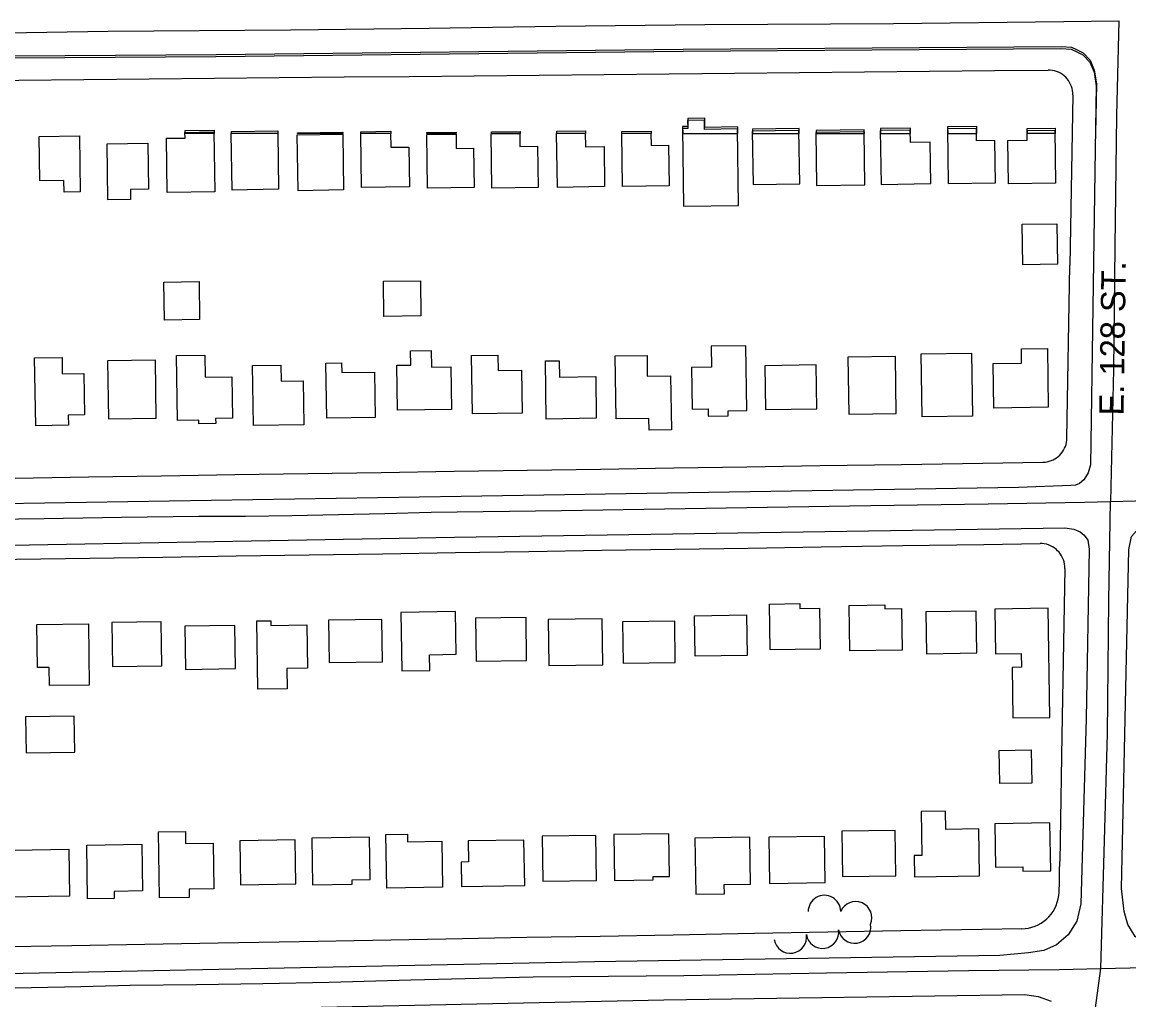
# Model space of a CAD drawing. Extents: x -25029 to 2274964, y -81170 to 687028.
# Drawn here: x 7890 to 8571, y -67978 to -67376 of the extents above; entities that cross this region are included whole.
import ezdxf

# ---------------------------------------------------------------- set-up
doc = ezdxf.new("R2010")
doc.units = 0
for name, color, linetype in [('81911BEA - RW_X_Fee_RW', 7, 'Continuous'), ('BLDG', 7, 'Continuous'), ('GE_X_CL_2000', 7, 'Continuous'), ('ROAD', 7, 'Continuous'), ('ROAD-NAME', 7, 'Continuous'), ('TREES', 7, 'Continuous')]:
    doc.layers.add(name, color=color, linetype=linetype)

msp = doc.modelspace()

# ---------------------------------------------------------------- linework, layer by layer
at = {"layer": '81911BEA - RW_X_Fee_RW'}
for p, q in [((8536.54, -67421.08), (8534.76, -67526.09)), ((8532.96, -67632.25), (8534.76, -67526.09)), ((8531.61, -67712.29), (8529.87, -67815.17)), ((8529.87, -67815.17), (8528.56, -67892.54))]:
    msp.add_line(p, q, dxfattribs=at)
for points in [[(7752.54, -67413.39), (7768.42, -67413.23), (7808.42, -67412.84), (7848.42, -67412.45), (7888.42, -67412.05), (7928.42, -67411.66), (7968.42, -67411.27), (8008.42, -67410.88), (8048.42, -67410.48), (8088.42, -67410.09), (8128.42, -67409.7), (8168.42, -67409.3), (8208.41, -67408.91), (8248.41, -67408.52), (8288.41, -67408.12), (8328.41, -67407.73), (8368.41, -67407.34), (8408.41, -67406.94), (8448.41, -67406.55), (8488.41, -67406.16), (8521.39, -67405.83)], [(8536.54, -67421.08), (8536.5, -67419.75), (8536.35, -67418.43), (8536.07, -67417.13), (8535.69, -67415.86), (8535.19, -67414.62), (8534.59, -67413.43), (8533.88, -67412.31), (8533.08, -67411.25), (8532.18, -67410.26), (8531.2, -67409.36), (8530.15, -67408.55), (8529.03, -67407.83), (8527.85, -67407.22), (8526.61, -67406.72), (8525.34, -67406.32), (8524.04, -67406.04), (8522.72, -67405.88), (8521.39, -67405.83)], [(8518.19, -67647), (8519.47, -67646.93), (8520.74, -67646.74), (8521.99, -67646.45), (8523.21, -67646.05), (8524.39, -67645.55), (8525.52, -67644.96), (8526.6, -67644.26), (8527.62, -67643.48), (8528.56, -67642.62), (8529.43, -67641.67), (8530.21, -67640.66), (8530.91, -67639.58), (8531.51, -67638.45), (8532.01, -67637.27), (8532.41, -67636.05), (8532.7, -67634.8), (8532.88, -67633.53), (8532.96, -67632.25)], [(7681.63, -67659.88), (7701.19, -67659.48), (7751.19, -67658.81), (7796.18, -67658.12), (7841.18, -67657.42), (7886.18, -67656.73), (7931.17, -67656.04), (7976.17, -67655.34), (8021.16, -67654.65), (8066.16, -67653.96), (8111.16, -67653.27), (8156.15, -67652.57), (8201.15, -67651.88), (8246.14, -67651.19), (8291.14, -67650.49), (8336.13, -67649.8), (8381.13, -67649.11), (8431.13, -67648.34), (8481.12, -67647.57), (8518.19, -67647)], [(7684.93, -67709.83), (7706.94, -67709.39), (7751.94, -67708.8), (7796.94, -67708.11), (7841.93, -67707.42), (7886.93, -67706.72), (7931.92, -67706.03), (7976.92, -67705.34), (8021.92, -67704.65), (8066.91, -67703.95), (8111.91, -67703.26), (8156.9, -67702.57), (8201.9, -67701.88), (8246.89, -67701.18), (8291.89, -67700.49), (8336.89, -67699.8), (8381.88, -67699.1), (8431.88, -67698.33), (8481.87, -67697.56), (8516.38, -67697.03)], [(8531.61, -67712.29), (8531.57, -67710.95), (8531.42, -67709.62), (8531.14, -67708.32), (8530.76, -67707.04), (8530.26, -67705.8), (8529.65, -67704.61), (8528.94, -67703.48), (8528.13, -67702.42), (8527.23, -67701.43), (8526.24, -67700.53), (8525.18, -67699.72), (8524.05, -67699.01), (8522.86, -67698.4), (8521.63, -67697.89), (8520.35, -67697.5), (8519.04, -67697.23), (8517.71, -67697.07), (8516.38, -67697.03)], [(8528.07, -67911.46), (8528.27, -67905.15), (8528.43, -67898.85), (8528.56, -67892.54)], [(8505.19, -67933.96), (8507.27, -67933.83), (8509.33, -67933.52), (8511.35, -67933.02), (8513.32, -67932.34), (8515.22, -67931.5), (8517.04, -67930.48), (8518.76, -67929.31), (8520.36, -67927.99), (8521.85, -67926.53), (8523.2, -67924.94), (8524.4, -67923.24), (8525.44, -67921.44), (8526.32, -67919.56), (8527.03, -67917.6), (8527.56, -67915.59), (8527.91, -67913.53), (8528.07, -67911.46)], [(8505.19, -67933.96), (8480.82, -67934.4), (8430.82, -67935.29), (8385.83, -67936.1), (8340.83, -67936.9), (8290.84, -67937.8), (8245.85, -67938.6), (8200.85, -67939.41), (8150.86, -67940.3), (8105.87, -67941.11), (8060.87, -67941.91), (8010.88, -67942.81), (7965.88, -67943.61), (7920.89, -67944.42), (7870.9, -67945.31), (7825.9, -67946.12), (7780.91, -67946.92), (7730.92, -67947.77)]]:
    msp.add_lwpolyline(points, dxfattribs=at)
at = {"layer": 'BLDG'}
for p, q in [((8310.16, -67435.44), (8299.78, -67435.6)), ((8299.78, -67435.6), (8299.86, -67440.46)), ((8310.25, -67441.08), (8310.16, -67435.44)), ((7990.65, -67443), (8008.42, -67442.73)), ((7990.68, -67444.94), (7990.65, -67443)), ((8008.45, -67444.94), (7990.68, -67444.94)), ((8008.42, -67442.73), (8008.45, -67444.94)), ((8019.12, -67443.67), (8047.68, -67443.24)), ((8019.14, -67444.94), (8019.12, -67443.67)), ((8047.7, -67444.94), (8019.14, -67444.94)), ((8047.68, -67443.24), (8047.7, -67444.94)), ((8059.72, -67444.42), (8087.69, -67443.99)), ((8059.73, -67444.94), (8059.72, -67444.42)), ((8087.7, -67444.93), (8059.73, -67444.94)), ((8087.69, -67443.99), (8087.7, -67444.93)), ((8098.75, -67443.74), (8117.07, -67443.45)), ((8098.77, -67444.93), (8098.75, -67443.74)), ((8117.09, -67444.93), (8098.77, -67444.93)), ((8117.07, -67443.45), (8117.09, -67444.93)), ((8139.33, -67444.34), (8157.35, -67444.07)), ((8139.34, -67444.93), (8139.33, -67444.34)), ((8157.36, -67444.92), (8139.34, -67444.93)), ((8157.35, -67444.07), (8157.36, -67444.92)), ((8178.95, -67443.89), (8196.57, -67443.62)), ((8178.96, -67444.92), (8178.95, -67443.89)), ((8196.59, -67444.92), (8178.96, -67444.92)), ((8196.57, -67443.62), (8196.59, -67444.92)), ((8219.18, -67443.48), (8236.83, -67443.21)), ((8219.2, -67444.92), (8219.18, -67443.48)), ((8236.85, -67444.91), (8219.2, -67444.92)), ((8236.83, -67443.21), (8236.85, -67444.91)), ((8259.25, -67443.7), (8277.2, -67443.42)), ((8259.27, -67444.91), (8259.25, -67443.7)), ((8277.22, -67444.91), (8259.27, -67444.91)), ((8277.2, -67443.42), (8277.22, -67444.91)), ((8299.86, -67440.46), (8296.59, -67440.51)), ((8296.59, -67440.51), (8296.66, -67444.91)), ((8296.66, -67444.91), (8330.51, -67444.9)), ((8330.45, -67440.78), (8310.25, -67441.08)), ((8330.51, -67444.9), (8330.45, -67440.78)), ((8368.24, -67441.84), (8339.52, -67442.28)), ((8339.52, -67442.28), (8339.56, -67444.9)), ((8339.56, -67444.9), (8368.29, -67444.9)), ((8368.29, -67444.9), (8368.24, -67441.84)), ((8408.31, -67442.56), (8378.63, -67443.01)), ((8378.63, -67443.01), (8378.66, -67444.9)), ((8378.66, -67444.9), (8408.34, -67444.89)), ((8408.34, -67444.89), (8408.31, -67442.56)), ((8436.76, -67441.55), (8418.23, -67441.84)), ((8418.23, -67441.84), (8418.28, -67444.89)), ((8418.28, -67444.89), (8436.81, -67444.89)), ((8436.81, -67444.89), (8436.76, -67441.55)), ((8477.43, -67440.52), (8459.58, -67440.79)), ((8459.58, -67440.79), (8459.64, -67444.89)), ((8459.64, -67444.89), (8477.49, -67444.88)), ((8477.49, -67444.88), (8477.43, -67440.52)), ((8508.57, -67441.77), (8525.64, -67441.5)), ((8508.62, -67444.88), (8508.57, -67441.77)), ((8525.69, -67444.88), (8508.62, -67444.88)), ((8525.64, -67441.5), (8525.69, -67444.88))]:
    msp.add_line(p, q, dxfattribs=at)
for points in [[(8331.03, -67489.1), (8330.32, -67442.01), (8310.12, -67442.31), (8310.03, -67436.67), (8299.65, -67436.83), (8299.73, -67441.69), (8296.46, -67441.74), (8297.19, -67489.61)], [(7990.57, -67447.64), (7990.52, -67444.19), (8008.29, -67443.92), (8008.84, -67480.73), (7979.58, -67481.18), (7979.08, -67447.81)], [(8018.99, -67444.87), (8047.55, -67444.44), (8048.07, -67479.18), (8019.51, -67479.61)], [(8087.56, -67445.19), (8088.08, -67479.59), (8060.11, -67480.02), (8059.59, -67445.62)], [(8116.94, -67444.66), (8117.07, -67453.35), (8128.14, -67453.18), (8128.51, -67477.63), (8099.12, -67478.07), (8098.62, -67444.94)], [(8157.22, -67445.28), (8157.35, -67454.02), (8168, -67453.86), (8168.37, -67478.14), (8139.7, -67478.57), (8139.2, -67445.55)], [(8196.44, -67444.84), (8196.56, -67452.81), (8207.28, -67452.65), (8207.66, -67478.06), (8179.33, -67478.49), (8178.82, -67445.1)], [(8236.7, -67444.43), (8236.83, -67453.01), (8248.26, -67452.84), (8248.63, -67477.53), (8219.55, -67477.97), (8219.05, -67444.7)], [(8277.07, -67444.65), (8277.19, -67452.25), (8287.94, -67452.09), (8288.32, -67477.07), (8259.61, -67477.5), (8259.12, -67444.92)], [(8339.88, -67476.2), (8368.61, -67475.77), (8368.11, -67443.08), (8339.39, -67443.51)], [(8408.67, -67476.33), (8408.18, -67443.8), (8378.5, -67444.25), (8379, -67476.77)], [(8449.29, -67475.69), (8448.91, -67450.21), (8436.75, -67450.39), (8436.63, -67442.8), (8418.1, -67443.08), (8418.6, -67476.16)], [(8489.02, -67475.16), (8488.63, -67449.18), (8477.41, -67449.35), (8477.3, -67441.77), (8459.45, -67442.04), (8459.96, -67475.6)], [(8496.55, -67449.22), (8508.53, -67449.04), (8508.44, -67443.02), (8525.51, -67442.76), (8526, -67475.32), (8496.95, -67475.75)], [(7925.57, -67446.27), (7926.09, -67480.8), (7916.19, -67480.95), (7916.08, -67473.8), (7901.22, -67474.02), (7900.81, -67446.64)], [(7967.7, -67450.86), (7968.13, -67479.13), (7956.98, -67479.3), (7957.07, -67485.5), (7943.16, -67485.71), (7942.64, -67451.24)], [(8526.79, -67500.38), (8527.16, -67525.22), (8505.8, -67525.54), (8505.42, -67500.7)], [(7999.19, -67535.92), (7999.54, -67559.33), (7977.84, -67559.66), (7977.49, -67536.25)], [(8135.33, -67535.39), (8135.66, -67556.97), (8112.92, -67557.32), (8112.59, -67535.73)], [(8314.15, -67575.68), (8314.34, -67588.59), (8302.03, -67588.78), (8302.42, -67614.41), (8312.2, -67614.26), (8312.27, -67618.75), (8324.57, -67618.57), (8324.52, -67615.42), (8336.05, -67615.25), (8335.45, -67575.36)], [(8002.68, -67581.2), (8002.89, -67594.69), (8019.42, -67594.44), (8019.8, -67619.93), (8009.39, -67620.08), (8009.44, -67623.16), (7999.08, -67623.32), (7999.05, -67621.13), (7985.84, -67621.33), (7985.24, -67581.46)], [(8120.82, -67587.39), (8129.35, -67587.26), (8129.22, -67578.56), (8142, -67578.36), (8142.15, -67588.46), (8154.06, -67588.28), (8154.46, -67614.52), (8121.24, -67615.02)], [(8182.95, -67581.19), (8183.1, -67590.68), (8197.43, -67590.47), (8197.83, -67616.83), (8167.31, -67617.29), (8166.77, -67581.43)], [(8274.68, -67581.31), (8274.87, -67594.08), (8289.15, -67593.86), (8289.65, -67627.05), (8275.93, -67627.26), (8275.82, -67620.1), (8255.75, -67620.4), (8255.17, -67581.61)], [(8398.26, -67582.44), (8398.79, -67617.51), (8427.96, -67617.07), (8427.43, -67581.99)], [(8474.19, -67579.9), (8474.78, -67618.61), (8443.9, -67619.08), (8443.32, -67580.36)], [(8487.66, -67586.27), (8505.05, -67586.01), (8504.92, -67577.28), (8520.89, -67577.04), (8521.44, -67613.23), (8488.07, -67613.73)], [(7914.94, -67582.66), (7915.09, -67592.59), (7928.32, -67592.39), (7928.71, -67617.86), (7918.69, -67618.01), (7918.79, -67624.23), (7898.71, -67624.54), (7898.08, -67582.91)], [(7942.91, -67584.68), (7943.45, -67620.39), (7972.89, -67619.94), (7972.35, -67584.23)], [(8049.5, -67587.35), (8049.65, -67597.24), (8063.21, -67597.04), (8063.62, -67623.95), (8032.64, -67624.41), (8032.08, -67587.61)], [(8077.21, -67586.05), (8086.85, -67585.91), (8086.94, -67591.9), (8107.14, -67591.59), (8107.57, -67619.49), (8077.72, -67619.94)], [(8220.73, -67584.6), (8220.88, -67594.68), (8243.13, -67594.35), (8243.51, -67620), (8212.69, -67620.46), (8212.15, -67584.73)], [(8347.51, -67614.61), (8379.09, -67614.13), (8378.68, -67587.22), (8347.1, -67587.7)], [(8368.6, -67733.93), (8368.65, -67736.97), (8380.77, -67736.79), (8381.15, -67761.89), (8350.34, -67762.35), (8349.92, -67734.21)], [(8421, -67734.73), (8421.04, -67737.2), (8431.21, -67737.04), (8431.6, -67762.52), (8399.44, -67763.01), (8399.01, -67735.07)], [(8446.53, -67764.8), (8477.48, -67764.34), (8477.09, -67738.62), (8446.15, -67739.08)], [(8489.1, -67764.94), (8504.79, -67764.7), (8504.92, -67773.12), (8499.17, -67773.21), (8499.64, -67804.31), (8522.4, -67803.97), (8521.39, -67736.84), (8488.69, -67737.34)], [(7945.88, -67772.61), (7976.35, -67772.15), (7975.94, -67745.11), (7945.47, -67745.57)], [(8065.94, -67773.62), (8053.16, -67773.82), (8053.35, -67786.4), (8035.42, -67786.67), (8034.79, -67744.65), (8043.33, -67744.52), (8043.37, -67747.44), (8065.54, -67747.1)], [(8079.29, -67770.27), (8111.92, -67769.78), (8111.52, -67743.64), (8078.89, -67744.14)], [(8123.89, -67775.33), (8141.02, -67775.07), (8140.88, -67765.38), (8157.36, -67765.13), (8156.96, -67738.85), (8123.35, -67739.35)], [(8169.53, -67769.34), (8200.66, -67768.87), (8200.26, -67742.46), (8169.13, -67742.93)], [(8214.33, -67772.1), (8247.5, -67771.6), (8247.08, -67743.26), (8213.91, -67743.76)], [(8260.08, -67770.63), (8292.09, -67770.15), (8291.71, -67744.76), (8259.69, -67745.24)], [(8303.89, -67741.42), (8335.83, -67740.94), (8336.21, -67765.91), (8304.27, -67766.39)], [(7931.09, -67746.36), (7931.66, -67784.06), (7907.21, -67784.43), (7907.04, -67773.26), (7899.88, -67773.36), (7899.48, -67746.84)], [(7990.76, -67774.4), (8021.62, -67773.93), (8021.22, -67747.44), (7990.36, -67747.9)], [(7892.87, -67825.75), (7922.69, -67825.3), (7922.36, -67803.15), (7892.54, -67803.61)], [(8511.02, -67823.95), (8511.33, -67844.37), (8491.63, -67844.66), (8491.32, -67824.25)], [(8478.74, -67872.58), (8458.48, -67872.89), (8458.31, -67861.54), (8443.39, -67861.77), (8443.8, -67888.8), (8439.01, -67888.87), (8439.21, -67902.03), (8479.17, -67901.43)], [(7990.76, -67874.12), (7990.88, -67881.57), (8007.94, -67881.31), (8008.36, -67909.34), (7993.01, -67909.57), (7993.08, -67914.7), (7974.83, -67914.97), (7974.22, -67874.37)], [(8394.92, -67901.87), (8427.65, -67901.38), (8427.23, -67873.42), (8394.49, -67873.91)], [(8522.51, -67868.83), (8488.59, -67869.35), (8489, -67896.01), (8505.73, -67895.76), (8505.77, -67898.58), (8522.96, -67898.32)], [(8024.75, -67906.88), (8058.62, -67906.37), (8058.21, -67879.32), (8024.34, -67879.83)], [(8068.96, -67906.94), (8093.33, -67906.57), (8093.29, -67903.82), (8104.42, -67903.65), (8104.02, -67877.63), (8068.53, -67878.16)], [(8127.28, -67875.78), (8127.36, -67880.44), (8148.47, -67880.12), (8148.89, -67908.44), (8114.57, -67908.96), (8114.07, -67875.98)], [(8164.88, -67892.84), (8160.34, -67892.91), (8160.57, -67907.97), (8199.44, -67907.39), (8199.01, -67879.36), (8164.68, -67879.88)], [(8210.52, -67904.72), (8243.59, -67904.22), (8243.17, -67876.58), (8210.1, -67877.08)], [(8254.75, -67904.16), (8278.47, -67903.8), (8278.44, -67901.88), (8288.56, -67901.73), (8288.17, -67875.52), (8254.33, -67876.03)], [(8304.67, -67912.74), (8322.31, -67912.47), (8322.22, -67906.78), (8338.25, -67906.54), (8337.82, -67877.63), (8304.15, -67878.14)], [(8349.95, -67906.01), (8384.17, -67905.5), (8383.74, -67877.11), (8349.52, -67877.63)], [(7880.57, -67898.31), (7885.44, -67898.23), (7885.25, -67885.54), (7919.17, -67885.02), (7919.6, -67913.84), (7880.81, -67914.43)], [(7963.94, -67882.01), (7964.38, -67910.68), (7946.88, -67910.94), (7946.94, -67915.31), (7930.62, -67915.55), (7930.12, -67882.52)]]:
    msp.add_lwpolyline(points, close=True, dxfattribs=at)
at = {"layer": 'GE_X_CL_2000'}
for points in [[(7495.79, -67391.11), (7517.92, -67390.28), (7610.59, -67385.8), (7748.25, -67383.39), (7855.11, -67383.44), (7943.25, -67381.84), (8055.44, -67381.07), (8140.72, -67380.08), (8218.69, -67378.92), (8310.2, -67377.81), (8426.34, -67377.18), (8530.99, -67375.91), (8564.91, -67375.56)], [(8564.91, -67375.56), (8563.47, -67433.86), (8562.37, -67514.33), (8561.48, -67590.08), (8559.77, -67671.11)], [(8559.77, -67671.11), (8590.49, -67670.37), (8706.6, -67669.59), (8782.44, -67668.63), (8905.9, -67665.79), (8978.26, -67665.43), (9053.27, -67664.47), (9166.52, -67662.01), (9241.98, -67659.27), (9262.08, -67659.05), (9335.86, -67658.23), (9393.33, -67658.44), (9437.09, -67658.02), (9488.71, -67657.07), (9525.21, -67656.53), (9556.26, -67655.82), (9593.65, -67655.88), (9652.21, -67654.92), (9701.11, -67653.76), (9746.34, -67653.51), (9790.79, -67653.34), (9829.85, -67654.03), (9863.86, -67653.41), (9873.92, -67652.9)], [(7490.5, -67687.99), (7511.57, -67687.69), (7558.99, -67686.79), (7606.41, -67686.2), (7653.85, -67685.91), (7705.47, -67684.8), (7757.1, -67683.93), (7808.72, -67683.29), (7856.32, -67682.34), (7903.92, -67681.53), (7951.52, -67680.84), (7999.12, -67680.28), (8027.7, -67680.13), (8056.27, -67679.78), (8084.86, -67679.26), (8113.44, -67678.55), (8142.02, -67677.66), (8222.15, -67676.72), (8412.04, -67673.7), (8484.4, -67672.52), (8543.68, -67671.5), (8559.77, -67671.11)], [(8553.84, -67958.32), (8555.95, -67879.69), (8557.83, -67814), (8558.73, -67732.09), (8559.77, -67671.11)], [(8553.84, -67958.32), (8598.97, -67957.31), (8664.68, -67956.32), (8769.57, -67954.24), (8827.93, -67953.63), (9007.11, -67949.97), (9122.81, -67948.14), (9186.08, -67947.54), (9259.61, -67946.08), (9330.46, -67944.72), (9389.3, -67943.56), (9432.06, -67942.55), (9488.49, -67941.62), (9542.31, -67940.39), (9591.66, -67939.69), (9657.88, -67938.96), (9730.37, -67937.99), (9790.12, -67936.72), (9841.09, -67935.39), (9864.02, -67934.42)], [(7865.91, -67970.6), (7896.2, -67970.07), (7926.48, -67969.39), (7956.77, -67968.58), (7997.56, -67968.14), (8038.35, -67967.54), (8079.13, -67966.79), (8129.43, -67965.37), (8204.74, -67963.6), (8297.34, -67962.58), (8385.1, -67961.05), (8472.43, -67959.52), (8528.15, -67958.9), (8553.84, -67958.32)], [(8487.65, -68265.6), (8494.53, -68242.25), (8509.92, -68186.05), (8525.31, -68128.21), (8537.22, -68070.97), (8547.3, -68006.75), (8553.84, -67958.32)]]:
    msp.add_lwpolyline(points, dxfattribs=at)
at = {"layer": 'ROAD'}
for points in [[(7728.68, -67400.53), (7854.72, -67397.32), (8009.63, -67396.3), (8297.01, -67393.06), (8529.39, -67391.29), (8535.66, -67391.82), (8538.74, -67393.21), (8542.86, -67395.31), (8547.16, -67399.71), (8549.74, -67405.82), (8551.15, -67414.32), (8550.61, -67444.88)], [(7728.56, -67401.69), (7854.6, -67398.49), (8009.51, -67397.49), (8296.89, -67394.29), (8529.27, -67392.55), (8535.54, -67393.08), (8538.62, -67394.47), (8542.74, -67396.57), (8547.04, -67400.97), (8549.62, -67407.08), (8551.02, -67415.58), (8550.33, -67454.72), (8547.4, -67648.69), (8546.03, -67653.63), (8543.43, -67657.8), (8540.76, -67660.04), (8538.18, -67661.15), (8535.24, -67661.39), (8503.15, -67662.56), (8160.43, -67668), (7724.46, -67675.14)], [(9635.02, -67929.98), (9477.57, -67932.82), (9191.95, -67937.74), (8893.68, -67943.15), (8593.62, -67948.01), (8582.38, -67944.48), (8574.99, -67938.69), (8570.39, -67931.23), (8568.04, -67923.32), (8566.41, -67909.27), (8570.96, -67700.78), (8572.6, -67692.67), (8575.74, -67689.2), (8581.78, -67686.93), (8587.78, -67685.96), (9067.42, -67679.43), (9484.92, -67673.47), (9635.84, -67670.97)], [(7479.63, -67704.35), (7553.31, -67703.31), (7649.74, -67702.09), (7724.07, -67700.81), (8156.24, -67693.04), (8531.59, -67687.38), (8537.17, -67688.21), (8541.11, -67689.8), (8543.55, -67691.86), (8545.77, -67694.9), (8546.57, -67700.4), (8544.82, -67804.69), (8541.4, -67918.53), (8539.13, -67929.3), (8533.62, -67937.57), (8526.55, -67943.86), (8518.81, -67947.27), (8509.24, -67948.71), (8491.71, -67950.43), (8242.47, -67954.24), (7720.11, -67965.02), (7694.31, -67965.61), (7499.46, -67968.9)], [(7920.94, -67985.38), (8285.01, -67977.55), (8507.15, -67974.36), (8515.34, -67975.51), (8523.17, -67978.45)]]:
    msp.add_lwpolyline(points, dxfattribs=at)
at = {"layer": 'TREES'}
for centre, start, end in [((8383.8, -67923.35), 0.13049, 180.13049), ((8403, -67927.26), 336.88863, 156.88863), ((8382.59, -67936.01), 188.67035, 8.67035), ((8402.34, -67932.84), 189.55338, 9.55338), ((8362.82, -67939.02), 188.67035, 8.67035)]:
    msp.add_arc(centre, 10, start, end, dxfattribs=at)

# ---------------------------------------------------------------- texts
at = {"layer": 'ROAD-NAME'}
msp.add_text('E. 128 ST.', height=15, rotation=89.13399, dxfattribs=at).set_placement((8567.77, -67618.34))

doc.saveas('drawing.dxf')
